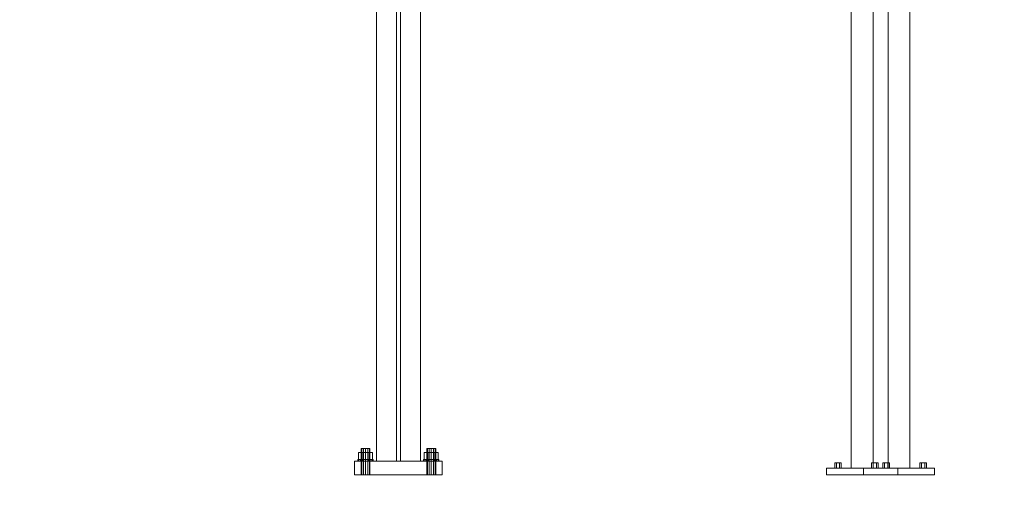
# Model space of a CAD drawing. Header units: millimetres. Extents: x -2233 to 61924, y -68080 to 6847.
# Tile 768 of 1056: x 20913 to 22711, y -67 to 830. Entities that reach past the tile are written whole.
import ezdxf

# ---------------------------------------------------------------- set-up
doc = ezdxf.new("R2010")
doc.units = ezdxf.units.MM
for name, color, linetype, lineweight in [('COTAS_P', 1, 'Continuous', 0), ('lateral_C02', 7, 'Continuous', 0), ('lateral_C10', 7, 'Continuous', 0)]:
    doc.layers.add(name, color=color, linetype=linetype, lineweight=lineweight)
doc.dimstyles.new('R19_100', dxfattribs={"dimtxt": 250, "dimasz": 150, "dimexe": 150, "dimexo": 80, "dimgap": 100, "dimtad": 1, "dimtih": 1, "dimtoh": 1, "dimdsep": 46, "dimcen": 0.09, "dimadec": 0, "dimazin": 0, "dimtfac": 1, "dimtdec": 4, "dimtofl": 0, "dimtmove": 0, "dimatfit": 3, "dimfxl": 1, "dimtolj": 1, "dimtzin": 0, "dimarcsym": 0})

# ---------------------------------------------------------------- blocks, each defined once
blk = doc.blocks.new('DIM_R28_4')
at = {"layer": 'COTAS_P'}
for p, q in [((15248.4, 1279.1), (24311.8, 4109.1)), ((24311.8, 4109.1), (24155.2, 4107.3)), ((24311.8, 4109.1), (24182.1, 4021.4)), ((24580.1, 3250), (24311.8, 4109.1)), ((15248.4, 1279.1), (15378.1, 1366.8)), ((15248.4, 1279.1), (15405, 1280.8)), ((15516.6, 420), (15248.4, 1279.1))]:
    blk.add_line(p, q, dxfattribs=at)
blk.add_text('9495 P', height=250, rotation=17.3406, dxfattribs=at).set_placement((19750.3, 2789.5))
blk = doc.blocks.new('DIM_R28_33')
at = {"layer": 'COTAS_P'}
for p, q in [((112.7, 0), (112.7, -2500)), ((61924.1, 0), (61924.1, -2500)), ((112.7, -2500), (262.7, -2455)), ((61924.1, -2500), (61774.1, -2455)), ((112.7, -2500), (61924.1, -2500)), ((112.7, -2500), (262.7, -2545)), ((61924.1, -2500), (61774.1, -2545))]:
    blk.add_line(p, q, dxfattribs=at)
blk.add_text('61811.43 P', height=250, dxfattribs=at).set_placement((31018.4, -2400))

msp = doc.modelspace()

# ---------------------------------------------------------------- linework, layer by layer
at = {"layer": 'lateral_C02'}
for p, q in [((21564.794, 1964.43), (21564.794, 25)), ((21601.294, 1964.43), (21601.294, 25)), ((21608.294, 25), (21608.294, 1964.43)), ((21644.794, 25), (21644.794, 1964.43)), ((21538.394, 40.8), (21531.994, 40.8)), ((21531.994, 28), (21531.994, 40.8)), ((21537.866, 48), (21536.794, 48)), ((21536.794, 0), (21536.794, 48)), ((21540.794, 48), (21537.866, 48)), ((21537.866, 0), (21537.866, 48)), ((21551.194, 40.8), (21538.394, 40.8)), ((21538.394, 28), (21538.394, 40.8)), ((21544.794, 48), (21540.794, 48)), ((21540.794, 0), (21540.794, 48)), ((21548.794, 48), (21544.794, 48)), ((21544.794, 0), (21544.794, 48)), ((21551.722, 48), (21548.794, 48)), ((21548.794, 0), (21548.794, 48)), ((21557.594, 40.8), (21551.194, 40.8)), ((21551.194, 28), (21551.194, 40.8)), ((21552.794, 48), (21551.722, 48)), ((21551.722, 0), (21551.722, 48)), ((21552.794, 48), (21552.794, 0)), ((21557.594, 40.8), (21557.594, 28)), ((21658.394, 40.8), (21651.994, 40.8)), ((21651.994, 28), (21651.994, 40.8)), ((21657.866, 48), (21656.794, 48)), ((21656.794, 0), (21656.794, 48)), ((21660.794, 48), (21657.866, 48)), ((21657.866, 0), (21657.866, 48)), ((21671.194, 40.8), (21658.394, 40.8)), ((21658.394, 28), (21658.394, 40.8)), ((21664.794, 48), (21660.794, 48)), ((21660.794, 0), (21660.794, 48)), ((21668.794, 48), (21664.794, 48)), ((21664.794, 0), (21664.794, 48)), ((21671.722, 48), (21668.794, 48)), ((21668.794, 0), (21668.794, 48)), ((21677.594, 40.8), (21671.194, 40.8)), ((21671.194, 28), (21671.194, 40.8)), ((21672.794, 48), (21671.722, 48)), ((21671.722, 0), (21671.722, 48)), ((21672.794, 48), (21672.794, 0)), ((21677.594, 40.8), (21677.594, 28)), ((21524.794, 25), (21684.794, 25)), ((21524.794, 25), (21524.794, 0)), ((21531.86, 28), (21530.794, 28)), ((21530.794, 25), (21530.794, 28)), ((21531.86, 25), (21530.794, 25)), ((21534.894, 28), (21531.86, 28)), ((21531.86, 25), (21531.86, 28)), ((21534.894, 25), (21531.86, 25)), ((21538.394, 28), (21531.994, 28)), ((21539.436, 28), (21534.894, 28)), ((21534.894, 25), (21534.894, 28)), ((21539.436, 25), (21534.894, 25)), ((21551.194, 28), (21538.394, 28)), ((21544.794, 28), (21539.436, 28)), ((21539.436, 25), (21539.436, 28)), ((21544.794, 25), (21539.436, 25)), ((21550.151, 28), (21544.794, 28)), ((21544.794, 25), (21544.794, 28)), ((21550.151, 25), (21544.794, 25)), ((21554.693, 28), (21550.151, 28)), ((21550.151, 25), (21550.151, 28)), ((21554.693, 25), (21550.151, 25)), ((21551.194, 28), (21557.594, 28)), ((21557.728, 28), (21554.693, 28)), ((21554.693, 25), (21554.693, 28)), ((21557.728, 25), (21554.693, 25)), ((21558.794, 28), (21557.728, 28)), ((21557.728, 25), (21557.728, 28)), ((21557.728, 25), (21558.794, 25)), ((21558.794, 28), (21558.794, 25)), ((21564.794, 25), (21644.794, 25)), ((21601.294, 25), (21608.294, 25)), ((21651.86, 28), (21650.794, 28)), ((21650.794, 25), (21650.794, 28)), ((21651.86, 25), (21650.794, 25)), ((21654.894, 28), (21651.86, 28)), ((21651.86, 25), (21651.86, 28)), ((21654.894, 25), (21651.86, 25)), ((21658.394, 28), (21651.994, 28)), ((21659.436, 28), (21654.894, 28)), ((21654.894, 25), (21654.894, 28)), ((21659.436, 25), (21654.894, 25)), ((21671.194, 28), (21658.394, 28)), ((21664.794, 28), (21659.436, 28)), ((21659.436, 25), (21659.436, 28)), ((21664.794, 25), (21659.436, 25)), ((21670.151, 28), (21664.794, 28)), ((21664.794, 25), (21664.794, 28)), ((21670.151, 25), (21664.794, 25)), ((21674.693, 28), (21670.151, 28)), ((21670.151, 25), (21670.151, 28)), ((21674.693, 25), (21670.151, 25)), ((21671.194, 28), (21677.594, 28)), ((21677.728, 28), (21674.693, 28)), ((21674.693, 25), (21674.693, 28)), ((21677.728, 25), (21674.693, 25)), ((21678.794, 28), (21677.728, 28)), ((21677.728, 25), (21677.728, 28)), ((21677.728, 25), (21678.794, 25)), ((21678.794, 28), (21678.794, 25)), ((21684.794, 0), (21684.794, 25)), ((21524.794, 0), (21684.794, 0)), ((21537.866, 0), (21536.794, 0)), ((21540.794, 0), (21537.866, 0)), ((21544.794, 0), (21540.794, 0)), ((21548.794, 0), (21544.794, 0)), ((21551.722, 0), (21548.794, 0)), ((21551.722, 0), (21552.794, 0)), ((21657.866, 0), (21656.794, 0)), ((21660.794, 0), (21657.866, 0)), ((21664.794, 0), (21660.794, 0)), ((21668.794, 0), (21664.794, 0)), ((21671.722, 0), (21668.794, 0)), ((21671.722, 0), (21672.794, 0))]:
    msp.add_line(p, q, dxfattribs=at)
at = {"layer": 'lateral_C10'}
for p, q in [((22431.27, 1310.979), (22431.27, 12)), ((22431.27, 12), (22431.27, 1309.451)), ((22471.27, 12), (22471.27, 1301.809)), ((22471.27, 12), (22471.27, 1300.28)), ((22498.673, 1310.979), (22498.673, 12)), ((22498.673, 12), (22498.673, 1309.451)), ((22538.673, 12), (22538.673, 1301.809)), ((22538.673, 12), (22538.673, 1300.28)), ((22404.27, 22), (22401.27, 22)), ((22401.27, 12), (22401.27, 22)), ((22410.27, 22), (22404.27, 22)), ((22404.27, 12), (22404.27, 22)), ((22413.27, 22), (22410.27, 22)), ((22410.27, 12), (22410.27, 22)), ((22413.27, 22), (22413.27, 12)), ((22471.673, 22), (22468.673, 22)), ((22468.673, 12), (22468.673, 22)), ((22477.673, 22), (22471.673, 22)), ((22471.673, 12), (22471.673, 22)), ((22480.673, 22), (22477.673, 22)), ((22477.673, 12), (22477.673, 22)), ((22480.673, 22), (22480.673, 12)), ((22492.27, 22), (22489.27, 22)), ((22489.27, 12), (22489.27, 22)), ((22498.27, 22), (22492.27, 22)), ((22492.27, 12), (22492.27, 22)), ((22501.27, 22), (22498.27, 22)), ((22498.27, 12), (22498.27, 22)), ((22501.27, 22), (22501.27, 12)), ((22559.673, 22), (22556.673, 22)), ((22556.673, 12), (22556.673, 22)), ((22565.673, 22), (22559.673, 22)), ((22559.673, 12), (22559.673, 22)), ((22568.673, 22), (22565.673, 22)), ((22565.673, 12), (22565.673, 22)), ((22568.673, 22), (22568.673, 12)), ((22386.27, 12), (22516.27, 12)), ((22386.27, 12), (22386.27, 0)), ((22386.27, 0), (22516.27, 0)), ((22404.27, 12), (22401.27, 12)), ((22410.27, 12), (22404.27, 12)), ((22410.27, 12), (22413.27, 12)), ((22431.27, 12), (22471.27, 12)), ((22453.673, 12), (22583.673, 12)), ((22453.673, 12), (22453.673, 0)), ((22453.673, 0), (22583.673, 0)), ((22471.673, 12), (22468.673, 12)), ((22477.673, 12), (22471.673, 12)), ((22477.673, 12), (22480.673, 12)), ((22492.27, 12), (22489.27, 12)), ((22498.27, 12), (22492.27, 12)), ((22498.27, 12), (22501.27, 12)), ((22498.673, 12), (22538.673, 12)), ((22516.27, 0), (22516.27, 12)), ((22559.673, 12), (22556.673, 12)), ((22565.673, 12), (22559.673, 12)), ((22565.673, 12), (22568.673, 12)), ((22583.673, 0), (22583.673, 12))]:
    msp.add_line(p, q, dxfattribs=at)

# ---------------------------------------------------------------- dimensions: what is measured, and where the dimension line sits
at = {"layer": 'COTAS_P'}
for p1, p2, distance, picture, middle in [((15516.618, 420), (24580.067, 3250), 900, 'DIM_R28_4', (19780.096, 2694.095)), ((112.7, 0), (61924.134, 0), -2500, 'DIM_R28_33', (31018.417, -2500))]:
    dim = msp.add_aligned_dim(p1=p1, p2=p2, distance=distance, text='<> P', dimstyle='R19_100', dxfattribs=at)
    dim.commit()
    dim.dimension.update_dxf_attribs({"geometry": picture, "text_midpoint": middle})

doc.saveas('drawing.dxf')
